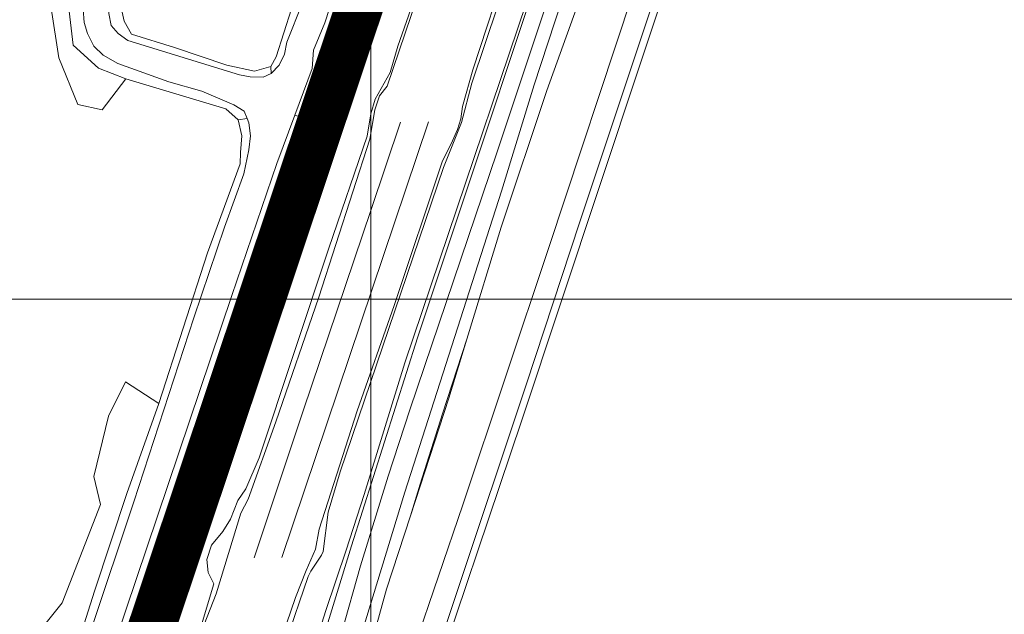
# Model space of a CAD drawing. Header units: metres. Extents: x 102313 to 104557, y 415820 to 422103.
# Tile 709 of 865: x 103845 to 104000, y 419250 to 419344. Entities that reach past the tile are written whole.
import ezdxf

# ---------------------------------------------------------------- set-up
doc = ezdxf.new("R2010")
doc.units = ezdxf.units.M
doc.header["$MEASUREMENT"] = 0
doc.linetypes.add('DGN Style 2', pattern=[121.043411, 72.626047, -48.417365])
doc.linetypes.add('KG-GV', pattern=[42, 12, -6, 0, -6, 12, -6])
for name, color, linetype, lineweight in [('00-Coordinaten', 7, 'Continuous', 0), ('N-WE-KG-GRONDVERWERVING-G', 130, 'KG-GV', 30), ('Oever_slootkant', 92, 'Continuous', 0), ('Spoor_as', 30, 'DGN Style 2', 0), ('Spoorbaan', 7, 'Continuous', 0), ('Terrein_gras', 3, 'Continuous', 0), ('Terrein_onbegroeid', 94, 'Continuous', 0), ('water', 2, 'Continuous', 0)]:
    doc.layers.add(name, color=color, linetype=linetype, lineweight=lineweight)

msp = doc.modelspace()

# ---------------------------------------------------------------- linework, layer by layer
at = {"layer": '00-Coordinaten'}
for p, q in [((103900, 420000), (103900, 417600)), ((104100, 419300), (102600, 419300))]:
    msp.add_line(p, q, dxfattribs=at)
at = {"layer": 'N-WE-KG-GRONDVERWERVING-G', "linetype": 'Continuous', "lineweight": 0, "ltscale": 5, "const_width": 7.5, "flags": 128}
msp.add_lwpolyline([(103788.124, 419018.567), (103803.142, 419063.045), (103803.148, 419063.064), (103807.964, 419077.326), (103827.066, 419133.897), (103842.591, 419179.876), (103931.836, 419446.918), (103931.861, 419446.994), (103966.292, 419550.02), (103950.442, 419555.323), (103944.81, 419571.481), (103950.504, 419591.979), (103952.424, 419596.664), (103953.078, 419602.192), (103952.545, 419606.838), (103951.244, 419611.261), (103949.47, 419615.73), (103936.714, 419648.992), (103946.325, 419653.203), (103932.276, 419685.149)], dxfattribs=at)
at = {"layer": 'Oever_slootkant', "flags": 128}
for points in [[(103861.31, 419334.774), (103856.972, 419336.466), (103853.004, 419340.14), (103852.222, 419346.368), (103853.667, 419356.059), (103856.147, 419369.638), (103860.143, 419387.612), (103862.941, 419400)], [(103870.609, 419400), (103869.644, 419396.188), (103866.097, 419381.189), (103863.207, 419367.55), (103860.72, 419354.316), (103860.244, 419347.531), (103861.037, 419343.912), (103862.174, 419341.855), (103868.998, 419339.727), (103877.268, 419336.96), (103881.587, 419336.017), (103884.166, 419336.767)], [(103963.371, 419400), (103957.796, 419383.437), (103948.651, 419355.71), (103923.76, 419280.717), (103908.263, 419234.555), (103899.141, 419207.13), (103888.869, 419177.291)], [(103937.782, 419360.955), (103935.734, 419355.055), (103927.76, 419332.95), (103920.569, 419311.34), (103915.146, 419293.673)], [(103884.166, 419336.767), (103885.023, 419338.269), (103887.449, 419345.841)], [(103890.882, 419328.059), (103892.083, 419332.133), (103893.593, 419336.408), (103893.238, 419337.126), (103896.073, 419345.251)], [(103884.227, 419335.634), (103884.166, 419336.767)], [(103879.02, 419328.316), (103877.091, 419330.032), (103861.31, 419334.774)], [(103866.529, 419283.473), (103874.201, 419307.301), (103879.341, 419321.364), (103879.419, 419323.135), (103879.611, 419325.801), (103879.02, 419328.316)], [(103879.02, 419328.316), (103880.431, 419328.55)], [(103887.955, 419329.052), (103890.882, 419328.059)], [(103890.882, 419328.059), (103888.194, 419318.943), (103882.788, 419303.211), (103878.015, 419288.415), (103868.107, 419259.294), (103863.3, 419244.816), (103859.233, 419230.996), (103857.652, 419226.246), (103855.206, 419219.718)], [(103915.146, 419293.673), (103912.283, 419284.345), (103906.219, 419265.75)], [(103845.967, 419222.038), (103851.697, 419239.166), (103856.322, 419253.831), (103861.441, 419269.263), (103866.529, 419283.473)], [(103906.219, 419265.75), (103902.44, 419254.161), (103900.677, 419247.651)]]:
    msp.add_lwpolyline(points, dxfattribs=at)
at = {"layer": 'Spoor_as', "flags": 128}
for points in [[(103727.813, 418800), (103867.605, 419217.262), (103889.32, 419282.32), (103900.049, 419314.126), (103928.802, 419400)], [(103732.27, 418800), (103738.676, 418819.103), (103776.128, 418931.227), (103830.96, 419094.62), (103847.31, 419143.73), (103861.97, 419187.3), (103882.29, 419248.31), (103910.804, 419333.093), (103933.208, 419400)]]:
    msp.add_lwpolyline(points, dxfattribs=at)
at = {"layer": 'Spoorbaan', "flags": 128}
for points in [[(103873.202, 419247.351), (103875.551, 419253.395), (103879.466, 419266.181), (103880.587, 419268.378), (103884.959, 419280.612), (103891.783, 419300.31), (103899.84, 419325.259), (103900.632, 419329.883), (103901.321, 419332.095), (103902.552, 419333.66), (103919.524, 419383.647), (103921.78, 419390.687), (103923.212, 419397.976), (103924.418, 419400)], [(103937.472, 419400), (103936.859, 419398.165), (103936.307, 419394.684), (103935.467, 419392.451), (103934.197, 419390.404), (103927.354, 419370.642), (103916.085, 419336.244), (103914.435, 419330.45), (103914.186, 419328.474), (103913.663, 419326.812), (103912.683, 419324.549), (103911.29, 419321.834), (103903.652, 419298.97), (103897.813, 419282.317), (103891.825, 419263.634), (103891.247, 419260.49), (103889.763, 419257.088), (103888.082, 419252.801), (103883.149, 419238.318), (103882.596, 419236.249)]]:
    msp.add_lwpolyline(points, dxfattribs=at)
at = {"layer": 'Terrein_gras', "flags": 128}
for points in [[(103812.53, 419011.68), (103829.22, 419063.63), (103838.77, 419092.52), (103849.759, 419124.687), (103874.427, 419198.149), (103878.859, 419211.079), (103884.621, 419226.351), (103890.345, 419242.756), (103892.884, 419250.773), (103896.105, 419260.308), (103898.941, 419269.081), (103905.338, 419289.905), (103931.4, 419367.17), (103942.221, 419400)], [(103859.691, 419400), (103856.974, 419386.715), (103853.425, 419370.877), (103850.13, 419355.975), (103849.482, 419345.965), (103850.737, 419338.106), (103853.726, 419330.722), (103857.548, 419329.874), (103861.31, 419334.774)], [(103867.356, 419244.11), (103869.427, 419251.034), (103869.717, 419252.269), (103870.036, 419254.609), (103870.093, 419257.209), (103870.276, 419259.323), (103870.501, 419260.746), (103870.881, 419262.187), (103871.497, 419263.582), (103872.474, 419265.229), (103873.972, 419267.133), (103874.451, 419267.94), (103877.296, 419275.711), (103878.582, 419278.963), (103887.171, 419304.78), (103895.776, 419330.268), (103902.902, 419350.594), (103919.33, 419400)], [(103923.075, 419400), (103922.887, 419399.711), (103922.101, 419397.764), (103921.633, 419393.572), (103921.095, 419390.417), (103910.708, 419358.468), (103904.261, 419339.946), (103903.015, 419335.805), (103900.668, 419331.603), (103899.969, 419329.279), (103899.404, 419325.716), (103893.345, 419308.033), (103882.346, 419274.913), (103880.264, 419269.986), (103878.984, 419268.182), (103877.83, 419265.189), (103876.597, 419263.232), (103874.824, 419261.093), (103874.081, 419258.851), (103874.316, 419256.799), (103875.2, 419254.989), (103870.401, 419239.036)], [(103938.166, 419400), (103937.47, 419397.88), (103937.116, 419396.969), (103936.833, 419395.91), (103936.706, 419394.26), (103936.53, 419393.554), (103935.843, 419391.93), (103934.59, 419389.77), (103915.95, 419334.13), (103914.312, 419327.874), (103911.465, 419320.8), (103895.162, 419272.672), (103893.244, 419266.3), (103892.443, 419260.077), (103892.167, 419259.503), (103890.486, 419256.996), (103890.059, 419256.172), (103883.028, 419235.51)], [(103872.507, 419169.311), (103872.813, 419172.532), (103873.76, 419176.928), (103874.611, 419179.858), (103879.607, 419193.708), (103891.24, 419226.975), (103891.873, 419228.449), (103892.583, 419229.677), (103895.863, 419234.061), (103896.335, 419234.963), (103896.735, 419236.016), (103897.095, 419237.301), (103897.325, 419238.568), (103897.735, 419243.753), (103897.993, 419245.369), (103905.327, 419269.457), (103920.609, 419317.031), (103925.771, 419333.863), (103937.692, 419370.369)], [(103906.219, 419265.75), (103907.744, 419270.729), (103911.271, 419281.862), (103915.146, 419293.673)], [(103866.529, 419283.473), (103861.263, 419286.929), (103858.562, 419281.485), (103856.262, 419271.964), (103857.316, 419267.508), (103851.216, 419251.961), (103845.588, 419244.912), (103840.286, 419235.238), (103842.296, 419232.214), (103841.691, 419227.38), (103836.603, 419218.28), (103829.459, 419210.027), (103828.132, 419203.077), (103834.59, 419198.394), (103824.415, 419169.952), (103819.707, 419171.376), (103816.027, 419158.89), (103812.07, 419147.529), (103809.579, 419143.804), (103805.334, 419141.254), (103801.118, 419140.749), (103792.219, 419140.812)]]:
    msp.add_lwpolyline(points, dxfattribs=at)
at = {"layer": 'Terrein_onbegroeid', "flags": 128}
for points in [[(103933.384, 419372.18), (103907.345, 419293.868), (103896.937, 419260.991), (103891.793, 419244.191), (103890.458, 419239.829), (103888.962, 419235.909), (103880.857, 419214.059), (103870.399, 419184.281), (103858.759, 419149.459), (103847.18, 419115.326)], [(103935.916, 419371.372), (103919.9, 419323.24), (103906.13, 419282.511), (103902.693, 419271.981), (103898.365, 419257.806), (103895.339, 419247.2), (103888.815, 419228.204), (103887.387, 419224.866), (103885.464, 419219.872), (103882.799, 419212.24), (103880.344, 419205.914), (103869.968, 419174.772), (103852.944, 419123.613), (103849.913, 419114.239)]]:
    msp.add_lwpolyline(points, dxfattribs=at)
at = {"layer": 'water', "flags": 128}
for points in [[(103868.714, 419400), (103865.671, 419387.328), (103863.157, 419373.752), (103860.25, 419358.556), (103858.914, 419350.275), (103858.692, 419347.061), (103858.635, 419345.099), (103858.971, 419343.212), (103860.105, 419341.967), (103861.589, 419340.87), (103879.224, 419335.43), (103880.935, 419335.136), (103882.954, 419335.064), (103884.227, 419335.634)], [(103884.227, 419335.634), (103885.521, 419336.941), (103886.323, 419338.694), (103886.739, 419340.617), (103889.213, 419346.786), (103897.232, 419370.501), (103899.296, 419376.97), (103902.016, 419384.677), (103907.07, 419400)], [(103884.958, 419178.727), (103891.751, 419199.144), (103902.995, 419233.675), (103914.482, 419267.452), (103928.07, 419308.122), (103941.276, 419348.112), (103952.255, 419382.554), (103953.663, 419383.889), (103958.369, 419400)], [(103962.182, 419400), (103951.845, 419368.848), (103932.922, 419312.025), (103924.551, 419286.615), (103902.103, 419219.22), (103893.463, 419193.515), (103888.009, 419177.575)], [(103911.131, 419400), (103902.439, 419374.296), (103899.709, 419365.232), (103892.718, 419343.639), (103890.947, 419339.314), (103890.691, 419336.418)], [(103880.431, 419328.55), (103879.954, 419329.662), (103878.322, 419330.676), (103873.301, 419332.826), (103868.102, 419334.345), (103860.012, 419337.233), (103857.725, 419338.554), (103856.263, 419339.953), (103855.224, 419341.976), (103854.725, 419343.723), (103854.569, 419345.807), (103855.504, 419354.199), (103859.225, 419375.597), (103860.813, 419384.115), (103861.024, 419384.988)], [(103890.691, 419336.418), (103887.955, 419329.052)], [(103887.955, 419329.052), (103885.117, 419321.413), (103878.017, 419300.531), (103851.242, 419220.976)], [(103880.969, 419325.791), (103880.739, 419327.834), (103880.431, 419328.55)], [(103847.256, 419222.242), (103849.118, 419227.774), (103862.565, 419267.957), (103872.024, 419297.019), (103876.856, 419311.366), (103879.9, 419319.785), (103880.717, 419323.575), (103880.969, 419325.791)]]:
    msp.add_lwpolyline(points, dxfattribs=at)

doc.saveas('drawing.dxf')
